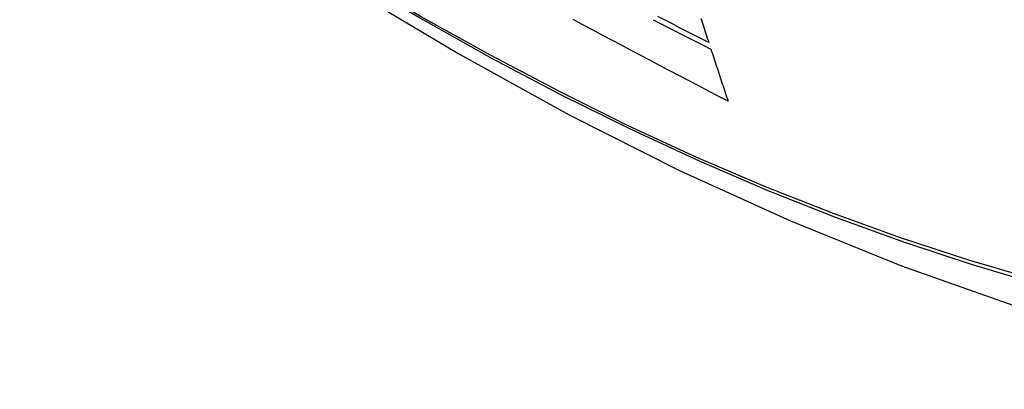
# Model space of a CAD drawing. Header units: inches. Extents: x 19 to 626, y 56 to 294.
# Tile 292 of 372: x 533.203 to 533.552, y 272.896 to 273.027. Entities that reach past the tile are written whole.
import ezdxf

# ---------------------------------------------------------------- set-up
doc = ezdxf.new("R2010")
doc.units = ezdxf.units.IN
doc.header["$MEASUREMENT"] = 0
doc.layers.add('Visible Edges(ANSI)', color=7, linetype='Continuous', lineweight=25)
doc.layers.add('Visible Tangent Edges(ANSI)', color=7, linetype='Continuous', lineweight=25)

msp = doc.modelspace()

# ---------------------------------------------------------------- linework, layer by layer
at = {"layer": 'Visible Edges(ANSI)', "flags": 128}
for points in [[(533.05927, 273.24577), (533.09508, 273.21164), (533.13146, 273.17891), (533.16835, 273.14763), (533.2057, 273.11785), (533.24347, 273.08963), (533.28162, 273.06301), (533.32008, 273.03805), (533.35883, 273.0148), (533.39782, 272.9933), (533.43699, 272.9736), (533.47632, 272.95575), (533.51575, 272.9398), (533.55524, 272.9258), (533.59475, 272.9138), (533.63422, 272.90386), (533.67362, 272.89603)], [(533.45416, 272.99822), (533.4507, 273.00001), (533.44725, 273.00179), (533.4438, 273.00358), (533.44035, 273.00537), (533.4369, 273.00717), (533.43346, 273.00896), (533.43003, 273.01076), (533.42659, 273.01256), (533.42316, 273.01437), (533.41974, 273.01618), (533.41631, 273.01799), (533.41289, 273.0198), (533.40948, 273.02162), (533.40606, 273.02344), (533.40266, 273.02527), (533.39925, 273.02709)], [(533.42759, 273.02707), (533.43014, 273.02576), (533.4327, 273.02444), (533.43526, 273.02313), (533.43782, 273.02182), (533.44039, 273.02051), (533.44295, 273.01921), (533.44552, 273.0179), (533.44809, 273.0166)], [(533.4473, 273.019), (533.44472, 273.02031), (533.44214, 273.02162), (533.43957, 273.02293), (533.43699, 273.02424), (533.43442, 273.02555), (533.43185, 273.02687), (533.42929, 273.02818)], [(533.44456, 273.02744), (533.44481, 273.02667), (533.44506, 273.0259), (533.44531, 273.02514), (533.44556, 273.02437), (533.4458, 273.0236), (533.44605, 273.02283), (533.4463, 273.02207), (533.44655, 273.0213), (533.4468, 273.02053), (533.44705, 273.01977), (533.4473, 273.019)], [(533.44809, 273.0166), (533.44834, 273.01583), (533.44859, 273.01506), (533.44884, 273.01429), (533.44909, 273.01353), (533.44935, 273.01276), (533.4496, 273.01199), (533.44985, 273.01123), (533.4501, 273.01046), (533.45036, 273.0097), (533.45061, 273.00893), (533.45086, 273.00816), (533.45111, 273.0074), (533.45137, 273.00663), (533.45162, 273.00587), (533.45187, 273.0051), (533.45213, 273.00433), (533.45238, 273.00357), (533.45264, 273.0028), (533.45289, 273.00204), (533.45314, 273.00128), (533.4534, 273.00051), (533.45365, 272.99975), (533.45391, 272.99899), (533.45416, 272.99822)]]:
    msp.add_lwpolyline(points, dxfattribs=at)
at = {"layer": 'Visible Tangent Edges(ANSI)', "flags": 128}
for points in [[(533.05584, 273.25082), (533.07911, 273.22844), (533.10265, 273.20665), (533.12641, 273.18549), (533.15037, 273.16498), (533.1745, 273.14514), (533.19878, 273.12601), (533.22317, 273.1076), (533.24765, 273.08994), (533.27219, 273.07304), (533.29675, 273.05692), (533.32131, 273.04161), (533.34587, 273.02709), (533.37042, 273.01337), (533.39496, 273.00044), (533.41947, 272.98832), (533.44393, 272.97703), (533.46831, 272.96657), (533.49257, 272.95695), (533.51671, 272.94818), (533.54073, 272.94027), (533.56459, 272.93321)], [(533.56333, 272.9348), (533.53957, 272.94177), (533.51565, 272.94961), (533.49159, 272.95831), (533.46742, 272.96786), (533.44312, 272.97826), (533.41874, 272.9895), (533.3943, 273.00156), (533.36982, 273.01444), (533.34533, 273.02813), (533.32084, 273.04261), (533.29634, 273.0579), (533.27183, 273.07399), (533.24735, 273.09087), (533.22292, 273.10852), (533.19858, 273.12692), (533.17436, 273.14604), (533.15029, 273.16586), (533.12639, 273.18635), (533.10269, 273.2075), (533.07923, 273.22926), (533.05602, 273.25162)]]:
    msp.add_lwpolyline(points, dxfattribs=at)

doc.saveas('drawing.dxf')
